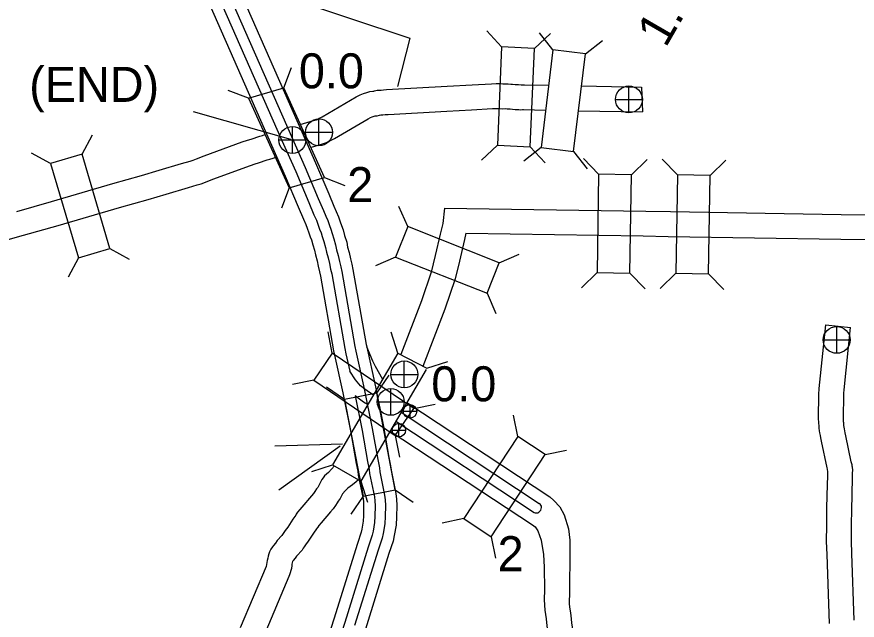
# Model space of a CAD drawing. Extents: x -939622 to -934245, y 1383184 to 1385301.
# Drawn here: x -936353.34 to -936322.89, y 1384932.73 to 1384954.58 of the extents above; entities that cross this region are included whole.
import ezdxf

# ---------------------------------------------------------------- set-up
doc = ezdxf.new("R2010")
doc.units = 0
for name, color, linetype in [('10', 7, 'Continuous'), ('15', 7, 'Continuous'), ('19', 7, 'Continuous'), ('20', 7, 'Continuous'), ('21', 7, 'Continuous'), ('25', 7, 'Continuous'), ('26', 7, 'Continuous')]:
    doc.layers.add(name, color=color, linetype=linetype)

msp = doc.modelspace()

# ---------------------------------------------------------------- linework, layer by layer
at = {"layer": '10'}
for p, q in [((-936340.183, 1384951.925), (-936340.188, 1384951.925)), ((-936340.131, 1384951.027), (-936340.127, 1384951.027)), ((-936324.026, 1384943.421), (-936323.131, 1384943.328))]:
    msp.add_line(p, q, dxfattribs=at)
for points in [[(-936337.741, 1384952.064), (-936336.84, 1384952.114), (-936336.144, 1384952.153), (-936335.965, 1384952.16), (-936335.806, 1384952.158), (-936335.726, 1384952.15), (-936335.648, 1384952.153), (-936335.532, 1384952.15), (-936335.442, 1384952.144), (-936335.375, 1384952.14), (-936335.285, 1384952.128), (-936335.248, 1384952.125), (-936335.161, 1384952.125), (-936335.061, 1384952.121), (-936335.049, 1384952.119), (-936335.023, 1384952.121), (-936334.947, 1384952.117), (-936334.071, 1384952.1)], [(-936343.073, 1384950.676), (-936342.593, 1384950.822), (-936342.489, 1384950.851), (-936342.483, 1384950.853), (-936342.461, 1384950.866), (-936342.385, 1384950.905), (-936342.346, 1384950.92), (-936342.325, 1384950.931), (-936342.27, 1384950.961), (-936341.038, 1384951.678), (-936340.898, 1384951.751), (-936340.773, 1384951.8), (-936340.65, 1384951.842), (-936340.543, 1384951.87), (-936340.44, 1384951.887), (-936340.403, 1384951.889), (-936340.402, 1384951.889), (-936340.374, 1384951.896), (-936340.284, 1384951.919), (-936340.183, 1384951.925)], [(-936340.188, 1384951.925), (-936340.141, 1384951.928), (-936340.053, 1384951.935), (-936339.941, 1384951.941), (-936337.741, 1384952.064)], [(-936332.877, 1384952.077), (-936330.704, 1384952.034), (-936330.664, 1384951.133)], [(-936337.761, 1384951.161), (-936336.86, 1384951.212), (-936336.1, 1384951.254), (-936335.955, 1384951.26), (-936335.856, 1384951.258), (-936335.751, 1384951.249), (-936335.643, 1384951.253), (-936335.574, 1384951.251), (-936335.496, 1384951.246), (-936335.461, 1384951.244), (-936335.383, 1384951.233), (-936335.282, 1384951.225), (-936335.256, 1384951.225), (-936335.205, 1384951.22), (-936335.159, 1384951.224), (-936335.152, 1384951.224), (-936335.092, 1384951.214), (-936335.016, 1384951.219), (-936334.978, 1384951.218), (-936334.179, 1384951.202)], [(-936342.664, 1384949.86), (-936342.34, 1384949.958), (-936342.228, 1384949.99), (-936342.121, 1384950.025), (-936342.036, 1384950.072), (-936342.016, 1384950.082), (-936341.978, 1384950.098), (-936341.903, 1384950.135), (-936341.826, 1384950.178), (-936340.604, 1384950.889), (-936340.524, 1384950.931), (-936340.463, 1384950.955), (-936340.389, 1384950.98), (-936340.358, 1384950.989), (-936340.342, 1384950.991), (-936340.277, 1384950.995), (-936340.194, 1384951.013), (-936340.15, 1384951.024), (-936340.145, 1384951.026), (-936340.131, 1384951.027)], [(-936340.127, 1384951.027), (-936340.078, 1384951.03), (-936339.992, 1384951.037), (-936339.889, 1384951.043), (-936337.761, 1384951.161)], [(-936332.985, 1384951.179), (-936330.664, 1384951.133)], [(-936337.848, 1384947.653), (-936337.908, 1384947.092), (-936337.994, 1384946.708), (-936338.175, 1384945.941), (-936338.321, 1384945.338), (-936338.676, 1384944.296), (-936339.428, 1384942.348)], [(-936337.848, 1384947.653), (-936330.554, 1384947.543)], [(-936330.554, 1384947.543), (-936329.657, 1384947.529), (-936323.472, 1384947.423), (-936319.581, 1384947.398)], [(-936337.067, 1384946.741), (-936337.116, 1384946.51), (-936337.299, 1384945.732), (-936337.456, 1384945.087), (-936337.83, 1384943.989), (-936338.629, 1384941.919)], [(-936337.067, 1384946.741), (-936330.646, 1384946.644)], [(-936330.646, 1384946.644), (-936329.743, 1384946.63), (-936323.483, 1384946.523), (-936319.582, 1384946.498)], [(-936323.983, 1384935.113), (-936324.003, 1384935.578), (-936323.997, 1384936.177), (-936323.988, 1384936.776), (-936323.979, 1384937.249), (-936323.961, 1384937.981), (-936323.956, 1384938.099), (-936323.956, 1384938.101), (-936323.966, 1384938.198), (-936323.967, 1384938.199), (-936323.981, 1384938.246), (-936324.183, 1384939.217), (-936324.209, 1384939.332), (-936324.225, 1384939.421), (-936324.243, 1384939.515), (-936324.253, 1384939.589), (-936324.268, 1384939.69), (-936324.273, 1384939.758), (-936324.275, 1384939.788), (-936324.282, 1384939.844), (-936324.29, 1384940.081), (-936324.279, 1384940.869), (-936324.276, 1384940.93), (-936324.277, 1384940.981), (-936324.271, 1384941.046), (-936324.265, 1384941.081), (-936324.265, 1384941.083), (-936324.265, 1384941.122), (-936324.026, 1384943.421)], [(-936323.083, 1384935.15), (-936323.103, 1384935.594), (-936323.097, 1384936.165), (-936323.088, 1384936.76), (-936323.079, 1384937.229), (-936323.062, 1384937.95), (-936323.057, 1384938.06), (-936323.053, 1384938.158), (-936323.062, 1384938.273), (-936323.073, 1384938.309), (-936323.078, 1384938.351), (-936323.096, 1384938.428), (-936323.107, 1384938.464), (-936323.303, 1384939.406), (-936323.327, 1384939.513), (-936323.341, 1384939.586), (-936323.354, 1384939.659), (-936323.362, 1384939.718), (-936323.372, 1384939.785), (-936323.375, 1384939.819), (-936323.379, 1384939.878), (-936323.384, 1384939.918), (-936323.39, 1384940.09), (-936323.379, 1384940.844), (-936323.376, 1384940.914), (-936323.377, 1384940.94), (-936323.371, 1384940.98), (-936323.365, 1384941.05), (-936323.365, 1384941.077), (-936323.131, 1384943.328)], [(-936341.828, 1384938.318), (-936342.042, 1384938.084), (-936342.187, 1384937.958), (-936342.232, 1384937.882), (-936342.284, 1384937.826), (-936342.321, 1384937.751), (-936342.387, 1384937.629), (-936342.41, 1384937.584), (-936342.437, 1384937.54), (-936342.478, 1384937.484), (-936342.54, 1384937.386), (-936342.593, 1384937.313), (-936342.659, 1384937.231), (-936343.008, 1384936.826), (-936343.079, 1384936.737), (-936343.165, 1384936.642), (-936343.21, 1384936.567), (-936343.232, 1384936.532), (-936343.332, 1384936.384), (-936343.52, 1384936.105), (-936343.612, 1384935.98), (-936343.665, 1384935.901), (-936343.717, 1384935.831), (-936343.734, 1384935.8), (-936343.903, 1384935.613), (-936343.97, 1384935.521), (-936344.038, 1384935.437), (-936344.076, 1384935.382), (-936344.132, 1384935.302), (-936344.179, 1384935.207), (-936344.205, 1384935.128), (-936344.232, 1384935.053), (-936344.24, 1384934.981), (-936344.263, 1384934.889), (-936344.304, 1384934.677), (-936345.246, 1384932.452)], [(-936340.958, 1384937.811), (-936341.046, 1384937.737), (-936341.179, 1384937.635), (-936341.35, 1384937.508), (-936341.412, 1384937.44), (-936341.436, 1384937.419), (-936341.537, 1384937.309), (-936341.591, 1384937.208), (-936341.627, 1384937.14), (-936341.689, 1384937.038), (-936341.732, 1384936.98), (-936341.795, 1384936.88), (-936341.878, 1384936.765), (-936341.967, 1384936.655), (-936342.315, 1384936.252), (-936342.392, 1384936.154), (-936342.437, 1384936.105), (-936342.446, 1384936.09), (-936342.483, 1384936.034), (-936342.585, 1384935.881), (-936342.783, 1384935.588), (-936342.876, 1384935.461), (-936342.93, 1384935.382), (-936342.962, 1384935.339), (-936343.003, 1384935.267), (-936343.204, 1384935.044), (-936343.256, 1384934.973), (-936343.319, 1384934.895), (-936343.34, 1384934.865), (-936343.344, 1384934.859), (-936343.368, 1384934.762), (-936343.374, 1384934.725), (-936343.376, 1384934.714), (-936343.383, 1384934.608), (-936343.453, 1384934.374), (-936343.481, 1384934.312), (-936344.417, 1384932.101)], [(-936323.895, 1384932.607), (-936323.982, 1384935.112)], [(-936322.999, 1384932.731), (-936323.083, 1384935.148), (-936323.083, 1384935.15)]]:
    msp.add_lwpolyline(points, dxfattribs=at)
at = {"layer": '15'}
for points in [[(-936353.34, 1384947.534), (-936352.081, 1384947.888), (-936349.862, 1384948.544), (-936348.82, 1384948.835), (-936348.179, 1384949.02), (-936347.372, 1384949.264), (-936347.053, 1384949.356), (-936346.948, 1384949.387), (-936346.826, 1384949.436), (-936346.543, 1384949.541), (-936345.172, 1384950.048), (-936344.983, 1384950.113), (-936344.85, 1384950.154), (-936344.535, 1384950.254), (-936344.434, 1384950.286), (-936344.345, 1384950.312)], [(-936355.451, 1384946.008), (-936353.097, 1384946.668), (-936351.832, 1384947.023), (-936349.614, 1384947.679), (-936348.574, 1384947.969), (-936347.924, 1384948.157), (-936347.116, 1384948.401), (-936346.802, 1384948.492), (-936346.655, 1384948.535), (-936346.502, 1384948.596), (-936346.23, 1384948.697), (-936344.869, 1384949.2), (-936344.704, 1384949.257), (-936344.581, 1384949.295), (-936344.262, 1384949.396), (-936344.171, 1384949.425), (-936344.045, 1384949.462), (-936343.949, 1384949.493)], [(-936340.664, 1384942.637), (-936340.456, 1384942.118), (-936340.358, 1384941.924), (-936340.087, 1384941.46)], [(-936339.205, 1384940.619), (-936334.025, 1384937.202)], [(-936339.413, 1384940.262), (-936334.409, 1384936.961)], [(-936339.602, 1384939.937), (-936334.594, 1384936.634)], [(-936339.81, 1384939.581), (-936334.653, 1384936.179)], [(-936334.025, 1384937.202), (-936333.884, 1384937.064), (-936333.661, 1384936.833), (-936333.504, 1384936.545), (-936333.348, 1384936.041), (-936333.298, 1384935.629), (-936333.298, 1384935.126)], [(-936334.653, 1384936.179), (-936334.556, 1384936.112), (-936334.465, 1384935.963), (-936334.341, 1384935.625), (-936334.251, 1384935.105), (-936334.226, 1384934.652), (-936334.215, 1384933.835)], [(-936333.298, 1384935.126), (-936333.313, 1384933.863), (-936333.315, 1384933.807), (-936333.32, 1384933.612), (-936333.33, 1384933.478), (-936333.322, 1384933.333), (-936333.311, 1384933.202), (-936333.292, 1384933.076), (-936333.266, 1384932.901), (-936333.237, 1384932.641), (-936333.204, 1384932.41), (-936333.185, 1384932.284), (-936333.177, 1384932.1), (-936333.182, 1384931.928), (-936333.181, 1384931.748), (-936333.19, 1384931.594), (-936333.236, 1384930.734)], [(-936334.215, 1384933.835), (-936334.232, 1384933.486)], [(-936334.232, 1384933.486), (-936334.22, 1384933.271), (-936334.206, 1384933.096), (-936334.182, 1384932.94), (-936334.158, 1384932.785), (-936334.13, 1384932.529), (-936334.095, 1384932.281), (-936334.082, 1384932.197), (-936334.077, 1384932.093), (-936334.082, 1384931.94), (-936334.081, 1384931.772), (-936334.089, 1384931.644), (-936334.135, 1384930.779)]]:
    msp.add_lwpolyline(points, dxfattribs=at)
msp.add_ellipse((-936334.501, 1384936.798), major_axis=(-0.093, -0.164), ratio=0.893287, start_param=0, end_param=3.141593, dxfattribs=at)
at = {"layer": '19'}
for points in [[(-936346.781, 1384957.974), (-936346.719, 1384957.818), (-936343.39, 1384950.247), (-936342.89, 1384949.127), (-936342.413, 1384948.005), (-936342.229, 1384947.561), (-936342.14, 1384947.366), (-936342.073, 1384947.2), (-936342.014, 1384947.018), (-936341.963, 1384946.885), (-936341.912, 1384946.737), (-936341.856, 1384946.545), (-936341.787, 1384946.318), (-936341.753, 1384946.14), (-936341.695, 1384945.938), (-936341.648, 1384945.724), (-936341.603, 1384945.524), (-936341.562, 1384945.352), (-936341.086, 1384942.637), (-936341.051, 1384942.473)], [(-936346.368, 1384958.053), (-936346.338, 1384957.977), (-936343.013, 1384950.415), (-936342.511, 1384949.292), (-936342.032, 1384948.164), (-936341.85, 1384947.724), (-936341.761, 1384947.529), (-936341.685, 1384947.342), (-936341.625, 1384947.155), (-936341.576, 1384947.027), (-936341.519, 1384946.862), (-936341.461, 1384946.663), (-936341.386, 1384946.418), (-936341.351, 1384946.235), (-936341.295, 1384946.039), (-936341.246, 1384945.814), (-936341.201, 1384945.618), (-936341.158, 1384945.435), (-936340.681, 1384942.716), (-936340.672, 1384942.676)], [(-936347.088, 1384957.73), (-936347.065, 1384957.673), (-936343.733, 1384950.096), (-936343.233, 1384948.977), (-936342.758, 1384947.86), (-936342.573, 1384947.412), (-936342.485, 1384947.217), (-936342.425, 1384947.071), (-936342.368, 1384946.894), (-936342.316, 1384946.757), (-936342.27, 1384946.624), (-936342.216, 1384946.438), (-936342.151, 1384946.228), (-936342.118, 1384946.053), (-936342.059, 1384945.847), (-936342.014, 1384945.642), (-936341.968, 1384945.439), (-936341.929, 1384945.276), (-936341.454, 1384942.565), (-936341.414, 1384942.38)], [(-936347.469, 1384957.574), (-936347.446, 1384957.514), (-936344.11, 1384949.928), (-936343.612, 1384948.812), (-936343.139, 1384947.7), (-936342.951, 1384947.248), (-936342.864, 1384947.054), (-936342.813, 1384946.93), (-936342.757, 1384946.757), (-936342.703, 1384946.616), (-936342.663, 1384946.499), (-936342.611, 1384946.32), (-936342.552, 1384946.128), (-936342.52, 1384945.957), (-936342.459, 1384945.746), (-936342.417, 1384945.551), (-936342.37, 1384945.346), (-936342.333, 1384945.193), (-936341.859, 1384942.486), (-936341.825, 1384942.327)], [(-936340.672, 1384942.676), (-936340.344, 1384941.185), (-936340.055, 1384939.747), (-936339.858, 1384938.626), (-936339.794, 1384938.315), (-936339.778, 1384938.167), (-936339.606, 1384937.324), (-936339.579, 1384937.119), (-936339.571, 1384936.885), (-936339.577, 1384936.471), (-936339.591, 1384936.174), (-936339.66, 1384935.792), (-936339.704, 1384935.596), (-936339.855, 1384935.141), (-936340.707, 1384932.409)], [(-936341.414, 1384942.38), (-936341.274, 1384941.747)], [(-936341.051, 1384942.473), (-936340.75, 1384941.109), (-936340.461, 1384939.671), (-936340.263, 1384938.548), (-936340.202, 1384938.251), (-936340.186, 1384938.104), (-936340.013, 1384937.256), (-936339.991, 1384937.085), (-936339.983, 1384936.881), (-936339.989, 1384936.484), (-936340.002, 1384936.221), (-936340.064, 1384935.874), (-936340.102, 1384935.707), (-936340.248, 1384935.267), (-936341.1, 1384932.533)], [(-936341.825, 1384942.327), (-936341.524, 1384940.965), (-936341.235, 1384939.525), (-936341.037, 1384938.4), (-936340.981, 1384938.129), (-936340.965, 1384937.983), (-936340.79, 1384937.126), (-936340.776, 1384937.019), (-936340.771, 1384936.872), (-936340.776, 1384936.509), (-936340.786, 1384936.311), (-936340.836, 1384936.032), (-936340.862, 1384935.918), (-936340.998, 1384935.507), (-936341.851, 1384932.77), (-936343.267, 1384928.348)], [(-936340.421, 1384940.888), (-936340.554, 1384940.97), (-936340.725, 1384941.098), (-936340.882, 1384941.217), (-936340.949, 1384941.286), (-936341.068, 1384941.435), (-936341.274, 1384941.747)], [(-936341.08, 1384940.849), (-936340.829, 1384939.601), (-936340.632, 1384938.478), (-936340.573, 1384938.193), (-936340.557, 1384938.046), (-936340.383, 1384937.194), (-936340.365, 1384937.054), (-936340.358, 1384936.877), (-936340.364, 1384936.496), (-936340.375, 1384936.264), (-936340.432, 1384935.949), (-936340.464, 1384935.807), (-936340.605, 1384935.381), (-936341.458, 1384932.646), (-936342.873, 1384928.224), (-936343.325, 1384926.751), (-936343.609, 1384925.874), (-936343.735, 1384925.39), (-936343.831, 1384924.8), (-936343.883, 1384924.396), (-936343.925, 1384923.976), (-936344.024, 1384923.241), (-936344.189, 1384921.104), (-936344.216, 1384920.449)], [(-936340.627, 1384940.535), (-936340.781, 1384940.625), (-936340.974, 1384940.768), (-936341.08, 1384940.849)]]:
    msp.add_lwpolyline(points, dxfattribs=at)
at = {"layer": '20'}
for p, q in [((-936335.772, 1384953.487), (-936336.308, 1384954.071)), ((-936334.585, 1384953.437), (-936334.002, 1384953.972)), ((-936333.916, 1384953.38), (-936334.404, 1384954.004)), ((-936332.736, 1384953.238), (-936332.113, 1384953.726)), ((-936343.659, 1384952.002), (-936343.379, 1384952.743)), ((-936344.939, 1384951.633), (-936345.68, 1384951.912)), ((-936344.939, 1384951.633), (-936343.659, 1384952.002)), ((-936342.191, 1384948.755), (-936343.659, 1384952.002)), ((-936344.939, 1384951.633), (-936343.471, 1384948.385)), ((-936350.972, 1384949.605), (-936350.594, 1384950.301)), ((-936335.924, 1384949.926), (-936336.507, 1384949.391)), ((-936334.344, 1384949.842), (-936334.967, 1384949.353)), ((-936334.737, 1384949.876), (-936334.201, 1384949.292)), ((-936333.164, 1384949.699), (-936332.676, 1384949.076)), ((-936352.111, 1384949.268), (-936352.807, 1384949.646)), ((-936332.258, 1384948.879), (-936332.809, 1384949.448)), ((-936331.07, 1384948.862), (-936330.501, 1384949.413)), ((-936329.403, 1384948.857), (-936329.953, 1384949.426)), ((-936328.215, 1384948.837), (-936327.646, 1384949.387)), ((-936343.471, 1384948.385), (-936342.191, 1384948.755)), ((-936342.191, 1384948.755), (-936341.45, 1384948.475)), ((-936343.471, 1384948.385), (-936343.751, 1384947.644)), ((-936339.176, 1384946.986), (-936339.491, 1384947.713)), ((-936349.961, 1384946.188), (-936349.265, 1384945.809)), ((-936351.1, 1384945.851), (-936351.478, 1384945.155)), ((-936339.614, 1384945.881), (-936340.341, 1384945.567)), ((-936335.863, 1384945.673), (-936335.136, 1384945.988)), ((-936332.311, 1384945.316), (-936332.88, 1384944.764)), ((-936331.123, 1384945.298), (-936330.572, 1384944.73)), ((-936329.464, 1384945.293), (-936330.034, 1384944.743)), ((-936328.276, 1384945.273), (-936327.726, 1384944.704)), ((-936336.3, 1384944.569), (-936335.986, 1384943.842)), ((-936341.908, 1384942.4), (-936342.057, 1384943.178)), ((-936339.536, 1384942.405), (-936339.776, 1384943.16)), ((-936339.536, 1384942.405), (-936341.897, 1384938.358)), ((-936339.536, 1384942.405), (-936338.482, 1384941.858)), ((-936338.482, 1384941.858), (-936337.727, 1384942.097)), ((-936338.511, 1384941.807), (-936340.872, 1384937.76)), ((-936340.297, 1384940.948), (-936339.852, 1384941.603)), ((-936342.575, 1384941.417), (-936343.353, 1384941.268)), ((-936341.464, 1384940.725), (-936342.119, 1384941.169)), ((-936338.959, 1384940.399), (-936338.181, 1384940.548)), ((-936335.186, 1384939.384), (-936335.345, 1384940.16)), ((-936339.626, 1384939.416), (-936339.477, 1384938.638)), ((-936334.194, 1384938.73), (-936333.418, 1384938.889)), ((-936342.652, 1384938.119), (-936341.897, 1384938.358)), ((-936341.897, 1384938.358), (-936340.872, 1384937.76)), ((-936340.872, 1384937.76), (-936340.633, 1384937.005)), ((-936340.794, 1384937.224), (-936341.239, 1384936.569)), ((-936339.627, 1384937.447), (-936338.972, 1384937.002)), ((-936337.148, 1384936.409), (-936337.924, 1384936.25)), ((-936336.156, 1384935.755), (-936335.997, 1384934.979))]:
    msp.add_line(p, q, dxfattribs=at)
for points in [[(-936334.737, 1384949.876), (-936334.585, 1384953.437), (-936335.772, 1384953.487), (-936335.924, 1384949.926)], [(-936333.164, 1384949.699), (-936332.736, 1384953.238), (-936333.916, 1384953.38), (-936334.344, 1384949.842)], [(-936349.961, 1384946.188), (-936350.972, 1384949.605), (-936352.111, 1384949.268), (-936351.1, 1384945.851)], [(-936331.123, 1384945.298), (-936331.07, 1384948.862), (-936332.258, 1384948.879), (-936332.311, 1384945.316)], [(-936328.276, 1384945.273), (-936328.215, 1384948.837), (-936329.403, 1384948.857), (-936329.464, 1384945.293)], [(-936339.614, 1384945.881), (-936336.3, 1384944.569), (-936335.863, 1384945.673), (-936339.176, 1384946.986)], [(-936342.575, 1384941.417), (-936339.626, 1384939.416), (-936338.959, 1384940.399), (-936341.908, 1384942.4)], [(-936341.464, 1384940.725), (-936340.794, 1384937.224), (-936339.627, 1384937.447), (-936340.297, 1384940.948)], [(-936335.186, 1384939.384), (-936337.148, 1384936.409), (-936336.156, 1384935.755), (-936334.194, 1384938.73)]]:
    msp.add_lwpolyline(points, close=True, dxfattribs=at)
at = {"layer": '21'}
for p, q in [((-936349.812, 1384957.368), (-936339.097, 1384953.808)), ((-936339.097, 1384953.808), (-936339.549, 1384952.059))]:
    msp.add_line(p, q, dxfattribs=at)
at = {"layer": '25'}
for p, q in [((-936346.944, 1384951.153), (-936343.426, 1384950.145)), ((-936343.988, 1384939.042), (-936341.543, 1384939.113)), ((-936343.848, 1384937.453), (-936341.618, 1384939.042))]:
    msp.add_line(p, q, dxfattribs=at)
at = {"layer": '26'}
for p, q in [((-936331.161, 1384951.099), (-936331.161, 1384952.074)), ((-936331.648, 1384951.587), (-936330.673, 1384951.587)), ((-936343.353, 1384949.631), (-936343.353, 1384950.606)), ((-936342.39, 1384949.909), (-936342.39, 1384950.884)), ((-936342.877, 1384950.396), (-936341.902, 1384950.396)), ((-936343.84, 1384950.119), (-936342.865, 1384950.119)), ((-936323.634, 1384942.394), (-936323.634, 1384943.369)), ((-936324.121, 1384942.881), (-936323.146, 1384942.881)), ((-936339.298, 1384941.143), (-936339.298, 1384942.118)), ((-936339.786, 1384941.631), (-936338.811, 1384941.631)), ((-936339.79, 1384940.149), (-936339.79, 1384941.124)), ((-936340.278, 1384940.636), (-936339.303, 1384940.636)), ((-936339.336, 1384940.294), (-936338.849, 1384940.294)), ((-936339.092, 1384940.05), (-936339.092, 1384940.538)), ((-936339.495, 1384939.37), (-936339.495, 1384939.857)), ((-936339.739, 1384939.613), (-936339.251, 1384939.613))]:
    msp.add_line(p, q, dxfattribs=at)
for centre, radius in [((-936331.161, 1384951.587), 0.487), ((-936343.353, 1384950.119), 0.487), ((-936342.39, 1384950.396), 0.487), ((-936323.634, 1384942.881), 0.487), ((-936339.298, 1384941.631), 0.487), ((-936339.79, 1384940.636), 0.487), ((-936339.092, 1384940.294), 0.244), ((-936339.495, 1384939.613), 0.244)]:
    msp.add_circle(centre, radius, dxfattribs=at)

# ---------------------------------------------------------------- texts
at = {"layer": '20'}
for p in [(-936341.368, 1384947.869), (-936335.918, 1384934.506)]:
    msp.add_text('2', height=1.267, dxfattribs=at).set_placement(p)
at = {"layer": '25'}
msp.add_text('1.71', height=1.2672, rotation=60, dxfattribs=at).set_placement((-936329.832, 1384953.429))
for s, p in [('0.0', (-936343.118, 1384951.989)), ('(END)', (-936352.887, 1384951.499)), ('0.0', (-936338.32, 1384940.657))]:
    msp.add_text(s, height=1.2672, dxfattribs=at).set_placement(p)

doc.saveas('drawing.dxf')
